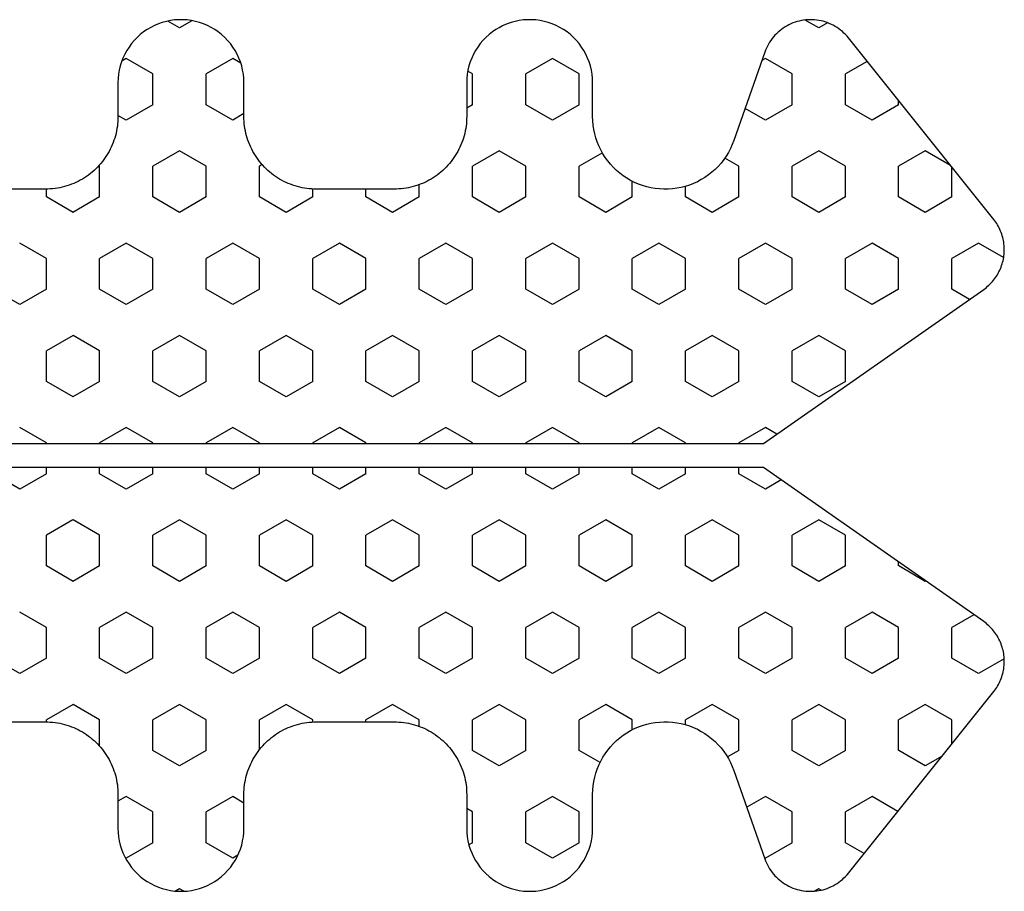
# Model space of a CAD drawing. Extents: x 4615668 to 9294084, y 5325188 to 10688993.
# Tile 435 of 656: x 4636261.64 to 4636263.67, y 5332039.03 to 5332040.83. Entities that reach past the tile are written whole.
import ezdxf

# ---------------------------------------------------------------- set-up
doc = ezdxf.new("R2010")
doc.units = 0
doc.header["$MEASUREMENT"] = 0
doc.layers.add('CrossSectionsProfils', color=7, linetype='Continuous')

# ---------------------------------------------------------------- blocks, each defined once
blk = doc.blocks.new('Hatch84418', base_point=(6053.053, 1361.842))
at = {"layer": 'CrossSectionsProfils'}
for p, q in [((6443.55, 1322.671), (6443.867, 1323.221)), ((6447.36, 1322.671), (6447.677, 1323.221)), ((6451.17, 1322.671), (6451.487, 1323.221)), ((6443.868, 1322.121), (6443.55, 1322.671)), ((6444.502, 1322.121), (6444.82, 1322.671)), ((6447.678, 1322.121), (6447.36, 1322.671)), ((6448.312, 1322.121), (6448.63, 1322.671)), ((6451.488, 1322.121), (6451.17, 1322.671)), ((6452.123, 1322.121), (6452.44, 1322.671)), ((6442.552, 1322.121), (6442.597, 1322.121)), ((6442.915, 1321.571), (6442.598, 1322.121)), ((6443.867, 1322.121), (6444.502, 1322.121)), ((6445.455, 1321.571), (6445.772, 1322.121)), ((6445.772, 1322.121), (6446.407, 1322.121)), ((6446.725, 1321.572), (6446.408, 1322.121)), ((6447.677, 1322.121), (6447.803, 1322.121)), ((6448.303, 1322.121), (6448.312, 1322.121)), ((6449.265, 1321.571), (6449.583, 1322.121)), ((6449.583, 1322.121), (6450.217, 1322.121)), ((6450.535, 1321.571), (6450.217, 1322.121)), ((6451.487, 1322.121), (6452.123, 1322.121)), ((6453.075, 1321.571), (6453.392, 1322.121)), ((6453.393, 1322.121), (6453.554, 1322.121)), ((6442.597, 1321.021), (6442.915, 1321.571)), ((6445.772, 1321.022), (6445.455, 1321.572)), ((6446.407, 1321.021), (6446.725, 1321.571)), ((6449.583, 1321.022), (6449.265, 1321.572)), ((6450.217, 1321.021), (6450.535, 1321.571)), ((6453.393, 1321.022), (6453.075, 1321.572)), ((6442.05, 1321.021), (6442.597, 1321.021)), ((6443.55, 1320.471), (6443.867, 1321.021)), ((6443.867, 1321.021), (6444.502, 1321.021)), ((6444.82, 1320.472), (6444.502, 1321.022)), ((6445.772, 1321.021), (6446.407, 1321.021)), ((6447.36, 1320.471), (6447.677, 1321.021)), ((6447.677, 1321.021), (6447.803, 1321.021)), ((6448.303, 1321.021), (6448.312, 1321.021)), ((6448.63, 1320.472), (6448.312, 1321.021)), ((6449.583, 1321.021), (6450.217, 1321.021)), ((6451.17, 1320.471), (6451.487, 1321.021)), ((6451.487, 1321.021), (6452.123, 1321.021)), ((6452.44, 1320.472), (6452.123, 1321.021)), ((6453.393, 1321.021), (6454.027, 1321.021)), ((6454.027, 1321.021), (6454.038, 1321.039)), ((6441.01, 1320.472), (6440.912, 1320.642)), ((6454.979, 1320.471), (6455.078, 1320.642)), ((6439.74, 1320.471), (6439.753, 1320.495)), ((6440.058, 1319.922), (6439.74, 1320.472)), ((6440.692, 1319.922), (6441.01, 1320.472)), ((6443.868, 1319.922), (6443.55, 1320.472)), ((6444.502, 1319.922), (6444.82, 1320.471)), ((6447.678, 1319.922), (6447.36, 1320.472)), ((6448.312, 1319.922), (6448.63, 1320.471)), ((6451.487, 1319.922), (6451.17, 1320.472)), ((6452.122, 1319.922), (6452.44, 1320.471)), ((6455.297, 1319.922), (6454.98, 1320.472)), ((6455.932, 1319.922), (6456.25, 1320.471)), ((6456.25, 1320.471), (6456.197, 1320.564)), ((6440.057, 1319.922), (6440.692, 1319.922)), ((6441.645, 1319.372), (6441.962, 1319.922)), ((6441.962, 1319.922), (6442.597, 1319.922)), ((6442.915, 1319.372), (6442.598, 1319.922)), ((6443.867, 1319.922), (6444.502, 1319.922)), ((6445.455, 1319.371), (6445.772, 1319.921)), ((6445.772, 1319.922), (6446.407, 1319.922)), ((6446.725, 1319.372), (6446.408, 1319.922)), ((6447.677, 1319.922), (6447.803, 1319.922)), ((6448.303, 1319.922), (6448.312, 1319.922)), ((6449.265, 1319.372), (6449.583, 1319.922)), ((6449.583, 1319.922), (6450.217, 1319.922)), ((6450.535, 1319.372), (6450.218, 1319.922)), ((6451.487, 1319.922), (6452.123, 1319.922)), ((6453.075, 1319.372), (6453.393, 1319.922)), ((6453.393, 1319.922), (6454.027, 1319.922)), ((6454.345, 1319.372), (6454.027, 1319.922)), ((6455.297, 1319.922), (6455.932, 1319.922)), ((6456.885, 1319.372), (6457.024, 1319.614)), ((6439.105, 1319.372), (6439.059, 1319.452)), ((6439.056, 1319.286), (6439.105, 1319.372)), ((6441.962, 1318.822), (6441.645, 1319.372)), ((6442.597, 1318.822), (6442.915, 1319.372)), ((6445.772, 1318.822), (6445.455, 1319.372)), ((6446.407, 1318.822), (6446.725, 1319.372)), ((6449.583, 1318.822), (6449.265, 1319.372)), ((6450.217, 1318.822), (6450.535, 1319.371)), ((6453.393, 1318.822), (6453.075, 1319.372)), ((6454.027, 1318.822), (6454.345, 1319.372)), ((6457.033, 1319.115), (6456.885, 1319.372)), ((6439.74, 1318.272), (6440.058, 1318.822)), ((6440.057, 1318.822), (6440.692, 1318.822)), ((6441.01, 1318.272), (6440.692, 1318.822)), ((6441.962, 1318.822), (6442.597, 1318.822)), ((6443.55, 1318.272), (6443.868, 1318.822)), ((6443.867, 1318.822), (6444.502, 1318.822)), ((6444.82, 1318.272), (6444.503, 1318.822)), ((6445.772, 1318.822), (6446.407, 1318.822)), ((6447.36, 1318.272), (6447.677, 1318.822)), ((6447.677, 1318.822), (6447.803, 1318.822)), ((6448.303, 1318.822), (6448.312, 1318.822)), ((6448.63, 1318.272), (6448.312, 1318.822)), ((6449.583, 1318.822), (6450.217, 1318.822)), ((6451.17, 1318.272), (6451.487, 1318.822)), ((6451.487, 1318.822), (6452.123, 1318.822)), ((6452.44, 1318.272), (6452.123, 1318.822)), ((6453.393, 1318.822), (6454.027, 1318.822)), ((6454.98, 1318.272), (6455.297, 1318.822)), ((6455.297, 1318.822), (6455.932, 1318.822)), ((6456.25, 1318.272), (6455.933, 1318.822)), ((6439.801, 1318.166), (6439.74, 1318.272)), ((6440.877, 1318.042), (6441.01, 1318.272)), ((6443.868, 1317.722), (6443.55, 1318.272)), ((6444.502, 1317.722), (6444.82, 1318.272)), ((6447.678, 1317.722), (6447.36, 1318.272)), ((6448.312, 1317.722), (6448.63, 1318.272)), ((6451.488, 1317.722), (6451.17, 1318.272)), ((6452.123, 1317.722), (6452.44, 1318.272)), ((6455.113, 1318.042), (6454.98, 1318.272)), ((6456.154, 1318.106), (6456.25, 1318.272)), ((6441.978, 1317.722), (6442.597, 1317.722)), ((6442.915, 1317.172), (6442.598, 1317.722)), ((6443.867, 1317.722), (6444.502, 1317.722)), ((6445.455, 1317.172), (6445.772, 1317.722)), ((6445.772, 1317.722), (6446.407, 1317.722)), ((6446.725, 1317.172), (6446.408, 1317.722)), ((6447.677, 1317.722), (6447.803, 1317.722)), ((6448.303, 1317.722), (6448.312, 1317.722)), ((6449.265, 1317.172), (6449.583, 1317.722)), ((6449.583, 1317.722), (6450.217, 1317.722)), ((6450.535, 1317.172), (6450.218, 1317.722)), ((6451.487, 1317.722), (6452.123, 1317.722)), ((6453.075, 1317.172), (6453.392, 1317.722)), ((6453.393, 1317.722), (6454.027, 1317.722)), ((6454.06, 1317.666), (6454.027, 1317.722)), ((6442.598, 1316.622), (6442.915, 1317.172)), ((6445.772, 1316.622), (6445.455, 1317.172)), ((6446.407, 1316.622), (6446.725, 1317.172)), ((6449.583, 1316.622), (6449.265, 1317.172)), ((6450.217, 1316.622), (6450.535, 1317.172)), ((6453.393, 1316.622), (6453.075, 1317.172)), ((6442.55, 1316.622), (6442.597, 1316.622)), ((6443.55, 1316.072), (6443.867, 1316.622)), ((6443.867, 1316.622), (6444.502, 1316.622)), ((6444.82, 1316.072), (6444.503, 1316.622)), ((6445.772, 1316.622), (6446.407, 1316.622)), ((6447.36, 1316.072), (6447.677, 1316.622)), ((6447.677, 1316.622), (6447.803, 1316.622)), ((6448.303, 1316.622), (6448.312, 1316.622)), ((6448.63, 1316.072), (6448.312, 1316.622)), ((6449.583, 1316.622), (6450.217, 1316.622)), ((6451.17, 1316.072), (6451.487, 1316.622)), ((6451.487, 1316.622), (6452.123, 1316.622)), ((6452.44, 1316.072), (6452.123, 1316.622)), ((6453.393, 1316.622), (6453.556, 1316.622)), ((6443.868, 1315.522), (6443.55, 1316.072)), ((6444.502, 1315.522), (6444.82, 1316.072)), ((6447.678, 1315.522), (6447.36, 1316.072)), ((6448.312, 1315.522), (6448.63, 1316.072)), ((6451.488, 1315.522), (6451.17, 1316.072)), ((6452.122, 1315.522), (6452.44, 1316.072)), ((6442.553, 1315.522), (6442.597, 1315.522)), ((6442.915, 1314.972), (6442.598, 1315.522)), ((6443.867, 1315.522), (6444.502, 1315.522)), ((6445.455, 1314.972), (6445.772, 1315.522)), ((6445.772, 1315.522), (6446.407, 1315.522)), ((6446.725, 1314.972), (6446.408, 1315.522)), ((6447.677, 1315.522), (6447.803, 1315.522)), ((6448.303, 1315.522), (6448.312, 1315.522)), ((6449.265, 1314.972), (6449.583, 1315.522)), ((6449.583, 1315.522), (6450.217, 1315.522)), ((6450.535, 1314.972), (6450.218, 1315.522)), ((6451.487, 1315.522), (6452.123, 1315.522)), ((6453.075, 1314.972), (6453.393, 1315.522)), ((6453.393, 1315.522), (6453.553, 1315.522)), ((6442.597, 1314.422), (6442.915, 1314.972)), ((6445.772, 1314.422), (6445.455, 1314.972)), ((6446.407, 1314.422), (6446.725, 1314.972)), ((6449.583, 1314.422), (6449.265, 1314.972)), ((6450.217, 1314.422), (6450.535, 1314.972)), ((6453.393, 1314.422), (6453.075, 1314.972)), ((6442.46, 1314.422), (6442.597, 1314.422)), ((6443.55, 1313.872), (6443.868, 1314.422)), ((6443.867, 1314.422), (6444.502, 1314.422)), ((6444.82, 1313.873), (6444.502, 1314.422)), ((6445.772, 1314.422), (6446.407, 1314.422)), ((6447.36, 1313.872), (6447.677, 1314.422)), ((6447.677, 1314.422), (6447.803, 1314.422)), ((6448.303, 1314.422), (6448.312, 1314.422)), ((6448.63, 1313.873), (6448.312, 1314.423)), ((6449.583, 1314.422), (6450.217, 1314.422)), ((6451.17, 1313.872), (6451.487, 1314.422)), ((6451.487, 1314.422), (6452.123, 1314.422)), ((6452.44, 1313.872), (6452.123, 1314.422)), ((6453.393, 1314.422), (6453.646, 1314.422)), ((6443.868, 1313.323), (6443.55, 1313.872)), ((6444.502, 1313.322), (6444.82, 1313.872)), ((6447.678, 1313.323), (6447.36, 1313.872)), ((6448.312, 1313.322), (6448.63, 1313.872)), ((6451.488, 1313.323), (6451.17, 1313.873)), ((6452.123, 1313.322), (6452.44, 1313.872)), ((6440.058, 1313.323), (6440.015, 1313.397)), ((6440.057, 1313.322), (6440.692, 1313.322)), ((6440.692, 1313.323), (6440.761, 1313.442)), ((6441.645, 1312.772), (6441.962, 1313.322)), ((6441.962, 1313.322), (6442.597, 1313.322)), ((6442.915, 1312.773), (6442.598, 1313.323)), ((6443.867, 1313.322), (6444.502, 1313.322)), ((6445.455, 1312.773), (6445.772, 1313.323)), ((6445.772, 1313.322), (6446.407, 1313.322)), ((6446.725, 1312.773), (6446.408, 1313.323)), ((6447.677, 1313.322), (6447.803, 1313.322)), ((6448.303, 1313.322), (6448.312, 1313.322)), ((6449.265, 1312.772), (6449.583, 1313.322)), ((6449.583, 1313.322), (6450.217, 1313.322)), ((6450.535, 1312.773), (6450.218, 1313.323)), ((6451.487, 1313.322), (6452.123, 1313.322)), ((6453.075, 1312.772), (6453.393, 1313.322)), ((6453.393, 1313.322), (6454.027, 1313.322)), ((6454.345, 1312.773), (6454.028, 1313.323)), ((6455.297, 1313.323), (6455.229, 1313.442)), ((6455.297, 1313.322), (6455.932, 1313.322)), ((6455.933, 1313.322), (6455.989, 1313.42)), ((6441.962, 1312.223), (6441.645, 1312.773)), ((6442.598, 1312.222), (6442.915, 1312.772)), ((6445.772, 1312.223), (6445.455, 1312.773)), ((6446.407, 1312.222), (6446.725, 1312.772)), ((6449.583, 1312.223), (6449.265, 1312.773)), ((6450.217, 1312.222), (6450.535, 1312.772)), ((6453.393, 1312.223), (6453.075, 1312.773)), ((6454.027, 1312.223), (6454.345, 1312.773)), ((6456.885, 1312.772), (6456.887, 1312.777)), ((6456.926, 1312.702), (6456.886, 1312.771)), ((6439.74, 1311.673), (6440.058, 1312.223)), ((6440.057, 1312.223), (6440.692, 1312.223)), ((6441.01, 1311.673), (6440.692, 1312.223)), ((6441.962, 1312.223), (6442.597, 1312.223)), ((6443.55, 1311.673), (6443.867, 1312.223)), ((6443.867, 1312.223), (6444.502, 1312.223)), ((6444.82, 1311.673), (6444.502, 1312.223)), ((6445.772, 1312.223), (6446.407, 1312.223)), ((6447.36, 1311.673), (6447.677, 1312.223)), ((6447.677, 1312.223), (6447.803, 1312.223)), ((6448.303, 1312.223), (6448.312, 1312.223)), ((6448.63, 1311.673), (6448.312, 1312.223)), ((6449.583, 1312.223), (6450.217, 1312.223)), ((6451.17, 1311.673), (6451.487, 1312.223)), ((6451.487, 1312.223), (6452.123, 1312.223)), ((6452.44, 1311.673), (6452.123, 1312.223)), ((6453.393, 1312.223), (6454.027, 1312.223)), ((6454.98, 1311.672), (6455.297, 1312.222)), ((6455.297, 1312.223), (6455.932, 1312.223)), ((6456.25, 1311.673), (6455.932, 1312.223)), ((6440.058, 1311.123), (6439.74, 1311.673)), ((6440.692, 1311.123), (6441.01, 1311.672)), ((6443.868, 1311.123), (6443.55, 1311.673)), ((6444.502, 1311.123), (6444.82, 1311.673)), ((6447.678, 1311.123), (6447.36, 1311.673)), ((6448.312, 1311.123), (6448.63, 1311.673)), ((6451.488, 1311.123), (6451.17, 1311.673)), ((6452.123, 1311.123), (6452.44, 1311.672)), ((6455.298, 1311.123), (6454.98, 1311.673)), ((6455.932, 1311.123), (6456.25, 1311.673)), ((6440.057, 1311.123), (6440.692, 1311.123)), ((6441.712, 1310.689), (6441.962, 1311.123)), ((6441.962, 1311.123), (6442.597, 1311.123)), ((6442.915, 1310.573), (6442.598, 1311.123)), ((6443.867, 1311.123), (6444.502, 1311.123)), ((6445.455, 1310.573), (6445.772, 1311.123)), ((6445.772, 1311.123), (6446.407, 1311.123)), ((6446.725, 1310.573), (6446.408, 1311.123)), ((6447.677, 1311.123), (6447.803, 1311.123)), ((6448.303, 1311.123), (6448.312, 1311.123)), ((6449.265, 1310.573), (6449.583, 1311.123)), ((6449.583, 1311.123), (6450.217, 1311.123)), ((6450.535, 1310.573), (6450.218, 1311.123)), ((6451.487, 1311.123), (6452.123, 1311.123)), ((6453.075, 1310.573), (6453.393, 1311.123)), ((6453.393, 1311.123), (6454.027, 1311.123)), ((6454.306, 1310.641), (6454.028, 1311.123)), ((6455.297, 1311.123), (6455.932, 1311.123)), ((6442.597, 1310.023), (6442.915, 1310.573)), ((6445.772, 1310.023), (6445.455, 1310.573)), ((6446.407, 1310.023), (6446.725, 1310.573)), ((6449.583, 1310.023), (6449.265, 1310.573)), ((6450.217, 1310.023), (6450.535, 1310.573)), ((6453.393, 1310.023), (6453.075, 1310.573)), ((6442.39, 1310.023), (6442.597, 1310.023)), ((6443.55, 1309.473), (6443.867, 1310.023)), ((6443.867, 1310.023), (6444.502, 1310.023)), ((6444.82, 1309.473), (6444.502, 1310.023)), ((6445.772, 1310.023), (6446.407, 1310.023)), ((6447.36, 1309.473), (6447.677, 1310.023)), ((6447.677, 1310.023), (6447.803, 1310.023)), ((6448.303, 1310.023), (6448.312, 1310.023)), ((6448.63, 1309.473), (6448.312, 1310.023)), ((6449.583, 1310.023), (6450.217, 1310.023)), ((6451.17, 1309.473), (6451.487, 1310.023)), ((6451.487, 1310.023), (6452.123, 1310.023)), ((6452.44, 1309.473), (6452.123, 1310.023)), ((6453.393, 1310.023), (6453.717, 1310.023)), ((6443.868, 1308.923), (6443.55, 1309.473)), ((6444.502, 1308.923), (6444.82, 1309.473)), ((6447.678, 1308.923), (6447.36, 1309.473)), ((6448.312, 1308.923), (6448.63, 1309.473)), ((6451.488, 1308.923), (6451.17, 1309.473)), ((6452.123, 1308.923), (6452.44, 1309.473)), ((6442.493, 1308.923), (6442.597, 1308.923)), ((6442.915, 1308.373), (6442.597, 1308.923)), ((6443.867, 1308.923), (6444.502, 1308.923)), ((6445.455, 1308.373), (6445.772, 1308.923)), ((6445.772, 1308.923), (6446.407, 1308.923)), ((6446.725, 1308.373), (6446.408, 1308.923)), ((6447.677, 1308.923), (6447.803, 1308.923)), ((6448.303, 1308.923), (6448.312, 1308.923)), ((6449.265, 1308.373), (6449.583, 1308.923)), ((6449.583, 1308.923), (6450.217, 1308.923)), ((6450.535, 1308.373), (6450.218, 1308.923)), ((6451.487, 1308.923), (6452.123, 1308.923)), ((6453.075, 1308.373), (6453.393, 1308.923)), ((6453.393, 1308.923), (6453.613, 1308.923)), ((6442.597, 1307.823), (6442.915, 1308.373)), ((6445.772, 1307.823), (6445.455, 1308.373)), ((6446.408, 1307.823), (6446.725, 1308.373)), ((6449.583, 1307.823), (6449.265, 1308.373)), ((6450.218, 1307.823), (6450.535, 1308.373)), ((6453.393, 1307.823), (6453.075, 1308.373)), ((6441.963, 1307.823), (6441.828, 1308.057)), ((6454.027, 1307.823), (6454.194, 1308.112)), ((6441.962, 1307.823), (6442.597, 1307.823)), ((6443.55, 1307.273), (6443.868, 1307.823)), ((6443.867, 1307.823), (6444.502, 1307.823)), ((6444.82, 1307.273), (6444.502, 1307.823)), ((6445.772, 1307.823), (6446.407, 1307.823)), ((6447.36, 1307.273), (6447.677, 1307.823)), ((6447.677, 1307.823), (6447.803, 1307.823)), ((6448.303, 1307.823), (6448.312, 1307.823)), ((6448.63, 1307.273), (6448.312, 1307.823)), ((6449.583, 1307.823), (6450.217, 1307.823)), ((6451.17, 1307.273), (6451.487, 1307.823)), ((6451.487, 1307.823), (6452.123, 1307.823)), ((6452.44, 1307.274), (6452.123, 1307.823)), ((6453.393, 1307.823), (6454.027, 1307.823)), ((6441.01, 1307.273), (6440.788, 1307.659)), ((6454.98, 1307.273), (6455.222, 1307.693)), ((6439.74, 1307.273), (6439.753, 1307.296)), ((6440.058, 1306.724), (6439.74, 1307.273)), ((6440.692, 1306.723), (6441.01, 1307.273)), ((6443.868, 1306.724), (6443.55, 1307.273)), ((6444.502, 1306.723), (6444.82, 1307.273)), ((6447.548, 1306.947), (6447.36, 1307.273)), ((6448.494, 1307.038), (6448.63, 1307.273)), ((6451.488, 1306.723), (6451.17, 1307.273)), ((6452.123, 1306.723), (6452.44, 1307.273)), ((6455.298, 1306.723), (6454.98, 1307.273)), ((6455.932, 1306.723), (6456.25, 1307.273)), ((6456.25, 1307.273), (6456.208, 1307.347)), ((6440.057, 1306.723), (6440.692, 1306.723)), ((6441.645, 1306.173), (6441.962, 1306.723)), ((6441.962, 1306.723), (6442.597, 1306.723)), ((6442.915, 1306.173), (6442.598, 1306.723)), ((6443.867, 1306.723), (6444.502, 1306.723)), ((6445.455, 1306.173), (6445.772, 1306.723)), ((6445.772, 1306.723), (6446.407, 1306.723)), ((6446.725, 1306.174), (6446.408, 1306.724)), ((6449.265, 1306.173), (6449.583, 1306.723)), ((6449.583, 1306.723), (6450.217, 1306.723)), ((6450.535, 1306.174), (6450.218, 1306.724)), ((6451.487, 1306.723), (6452.123, 1306.723)), ((6453.075, 1306.173), (6453.392, 1306.724)), ((6453.393, 1306.723), (6454.027, 1306.723)), ((6454.345, 1306.174), (6454.028, 1306.724)), ((6455.297, 1306.723), (6455.932, 1306.723)), ((6456.885, 1306.173), (6457.046, 1306.454)), ((6439.105, 1306.174), (6439.057, 1306.256)), ((6439.077, 1306.126), (6439.104, 1306.173)), ((6441.963, 1305.624), (6441.645, 1306.174)), ((6442.598, 1305.623), (6442.915, 1306.173)), ((6445.772, 1305.624), (6445.455, 1306.173)), ((6446.407, 1305.623), (6446.725, 1306.173)), ((6449.583, 1305.624), (6449.265, 1306.174)), ((6450.217, 1305.624), (6450.535, 1306.173)), ((6453.393, 1305.624), (6453.075, 1306.174)), ((6454.027, 1305.624), (6454.345, 1306.173)), ((6456.99, 1305.992), (6456.885, 1306.173)), ((6439.834, 1305.237), (6440.058, 1305.623)), ((6440.057, 1305.623), (6440.692, 1305.623)), ((6441.01, 1305.074), (6440.693, 1305.624)), ((6441.962, 1305.623), (6442.597, 1305.623)), ((6443.55, 1305.073), (6443.868, 1305.623)), ((6443.867, 1305.623), (6444.502, 1305.623)), ((6444.82, 1305.074), (6444.502, 1305.624)), ((6445.772, 1305.623), (6446.407, 1305.623)), ((6449.583, 1305.623), (6450.217, 1305.623)), ((6451.17, 1305.073), (6451.487, 1305.623)), ((6451.487, 1305.623), (6452.123, 1305.623)), ((6452.44, 1305.074), (6452.123, 1305.624)), ((6453.393, 1305.623), (6454.027, 1305.623)), ((6454.98, 1305.074), (6455.297, 1305.624)), ((6455.297, 1305.623), (6455.932, 1305.623)), ((6456.193, 1305.173), (6455.933, 1305.624)), ((6440.703, 1304.542), (6441.01, 1305.074)), ((6443.868, 1304.524), (6443.55, 1305.074)), ((6444.502, 1304.524), (6444.82, 1305.073)), ((6451.488, 1304.524), (6451.17, 1305.074)), ((6452.122, 1304.524), (6452.439, 1305.074)), ((6455.298, 1304.524), (6454.98, 1305.074)), ((6441.645, 1303.974), (6441.962, 1304.523)), ((6441.962, 1304.524), (6442.597, 1304.524)), ((6442.915, 1303.974), (6442.598, 1304.524)), ((6443.867, 1304.524), (6444.502, 1304.524)), ((6445.455, 1303.974), (6445.772, 1304.523)), ((6445.772, 1304.524), (6445.852, 1304.524)), ((6451.487, 1304.524), (6452.123, 1304.524)), ((6453.075, 1303.974), (6453.392, 1304.524)), ((6453.393, 1304.524), (6454.027, 1304.524)), ((6454.345, 1303.974), (6454.028, 1304.524)), ((6455.297, 1304.524), (6455.381, 1304.524)), ((6441.845, 1303.628), (6441.645, 1303.974)), ((6442.598, 1303.424), (6442.915, 1303.974)), ((6445.46, 1303.965), (6445.455, 1303.974)), ((6453.393, 1303.424), (6453.075, 1303.974)), ((6454.045, 1303.455), (6454.345, 1303.974)), ((6442.1, 1303.424), (6442.597, 1303.424)), ((6443.55, 1302.874), (6443.868, 1303.424)), ((6443.867, 1303.424), (6444.502, 1303.424)), ((6444.764, 1302.971), (6444.502, 1303.424)), ((6451.278, 1303.062), (6451.487, 1303.424)), ((6451.487, 1303.424), (6452.123, 1303.424)), ((6452.44, 1302.874), (6452.123, 1303.424)), ((6453.393, 1303.424), (6454.006, 1303.424)), ((6443.856, 1302.344), (6443.55, 1302.874)), ((6452.141, 1302.356), (6452.44, 1302.874))]:
    blk.add_line(p, q, dxfattribs=at)
blk = doc.blocks.new('121040', base_point=(6448.053, 1341.842))
at = {"layer": 'CrossSectionsProfils', "flags": 128}
for points in [[(6444.623, 1302.768), (6447.803, 1307.311), (6447.803, 1330.34)], [(6448.303, 1330.34), (6448.303, 1307.311), (6451.484, 1302.768), (6451.505, 1302.74), (6451.526, 1302.713), (6451.548, 1302.686), (6451.572, 1302.66), (6451.596, 1302.635), (6451.621, 1302.611), (6451.646, 1302.588), (6451.673, 1302.565), (6451.701, 1302.544), (6451.729, 1302.523), (6451.758, 1302.504), (6451.787, 1302.485), (6451.817, 1302.468), (6451.848, 1302.452), (6451.879, 1302.436), (6451.911, 1302.422), (6451.943, 1302.409), (6451.976, 1302.397), (6452.009, 1302.386), (6452.042, 1302.377), (6452.076, 1302.368), (6452.11, 1302.361), (6452.144, 1302.355), (6452.179, 1302.35), (6452.213, 1302.346), (6452.248, 1302.343), (6452.283, 1302.342), (6452.317, 1302.342), (6452.352, 1302.343), (6452.387, 1302.345), (6452.421, 1302.349), (6452.456, 1302.354), (6452.49, 1302.359), (6452.524, 1302.366), (6452.558, 1302.375), (6452.591, 1302.384), (6452.625, 1302.395), (6452.657, 1302.406), (6452.689, 1302.419), (6452.722, 1302.433), (6452.753, 1302.448), (6452.784, 1302.465), (6452.814, 1302.482), (6452.843, 1302.5), (6452.873, 1302.519), (6452.9, 1302.54), (6452.928, 1302.561), (6452.928, 1302.561), (6456.678, 1305.561), (6456.713, 1305.59), (6456.746, 1305.621), (6456.778, 1305.653), (6456.809, 1305.686), (6456.837, 1305.721), (6456.865, 1305.757), (6456.891, 1305.795), (6456.915, 1305.833), (6456.937, 1305.873), (6456.957, 1305.913), (6456.976, 1305.955), (6456.992, 1305.997), (6457.007, 1306.04), (6457.02, 1306.083), (6457.03, 1306.127), (6457.039, 1306.172), (6457.045, 1306.216), (6457.05, 1306.261), (6457.053, 1306.307), (6457.053, 1306.352), (6457.052, 1306.397), (6457.048, 1306.442), (6457.043, 1306.487), (6457.035, 1306.532), (6457.025, 1306.576), (6457.014, 1306.62), (6457, 1306.663), (6456.985, 1306.706), (6456.967, 1306.748), (6456.948, 1306.789), (6456.927, 1306.829), (6456.904, 1306.868), (6456.879, 1306.906), (6456.853, 1306.943), (6456.825, 1306.978), (6456.795, 1307.012), (6456.764, 1307.045), (6456.731, 1307.077), (6456.697, 1307.107), (6456.662, 1307.135), (6456.625, 1307.162), (6456.588, 1307.187), (6456.549, 1307.21), (6456.509, 1307.232), (6456.468, 1307.252), (6456.427, 1307.27), (6456.384, 1307.286), (6456.384, 1307.286), (6454.557, 1307.926), (6454.474, 1307.958), (6454.392, 1307.995), (6454.313, 1308.037), (6454.236, 1308.084), (6454.163, 1308.135), (6454.092, 1308.19), (6454.025, 1308.249), (6453.962, 1308.313), (6453.903, 1308.38), (6453.848, 1308.45), (6453.796, 1308.523), (6453.75, 1308.6), (6453.708, 1308.679), (6453.671, 1308.76), (6453.639, 1308.844), (6453.611, 1308.929), (6453.589, 1309.016), (6453.572, 1309.104), (6453.561, 1309.192), (6453.555, 1309.282), (6453.554, 1309.371), (6453.558, 1309.46), (6453.568, 1309.549), (6453.583, 1309.638), (6453.603, 1309.725), (6453.628, 1309.811), (6453.659, 1309.895), (6453.694, 1309.977), (6453.735, 1310.057), (6453.78, 1310.134), (6453.829, 1310.209), (6453.883, 1310.28), (6453.941, 1310.348), (6454.003, 1310.413), (6454.069, 1310.474), (6454.138, 1310.53), (6454.21, 1310.583), (6454.286, 1310.631), (6454.364, 1310.674), (6454.445, 1310.713), (6454.528, 1310.747), (6454.612, 1310.776), (6454.699, 1310.799), (6454.786, 1310.818), (6454.875, 1310.831), (6454.964, 1310.839), (6455.053, 1310.842), (6455.053, 1310.842), (6455.753, 1310.842), (6455.84, 1310.845), (6455.927, 1310.853), (6456.012, 1310.868), (6456.097, 1310.888), (6456.18, 1310.914), (6456.261, 1310.945), (6456.34, 1310.982), (6456.416, 1311.023), (6456.489, 1311.07), (6456.559, 1311.122), (6456.625, 1311.178), (6456.688, 1311.238), (6456.746, 1311.302), (6456.8, 1311.371), (6456.849, 1311.442), (6456.894, 1311.517), (6456.933, 1311.595), (6456.967, 1311.675), (6456.995, 1311.757), (6457.018, 1311.84), (6457.035, 1311.926), (6457.047, 1312.012), (6457.053, 1312.098), (6457.053, 1312.185), (6457.047, 1312.272), (6457.035, 1312.358), (6457.018, 1312.443), (6456.995, 1312.527), (6456.967, 1312.609), (6456.933, 1312.689), (6456.894, 1312.767), (6456.849, 1312.841), (6456.8, 1312.913), (6456.746, 1312.981), (6456.688, 1313.046), (6456.625, 1313.106), (6456.559, 1313.162), (6456.489, 1313.214), (6456.416, 1313.26), (6456.34, 1313.302), (6456.261, 1313.339), (6456.18, 1313.37), (6456.097, 1313.396), (6456.012, 1313.416), (6455.927, 1313.43), (6455.84, 1313.439), (6455.753, 1313.442), (6455.753, 1313.442), (6455.053, 1313.442), (6455.003, 1313.443), (6454.953, 1313.445), (6454.903, 1313.449), (6454.854, 1313.455), (6454.804, 1313.463), (6454.755, 1313.472), (6454.706, 1313.483), (6454.657, 1313.495), (6454.609, 1313.509), (6454.562, 1313.525), (6454.514, 1313.542), (6454.468, 1313.561), (6454.422, 1313.581), (6454.377, 1313.603), (6454.333, 1313.626), (6454.289, 1313.651), (6454.246, 1313.677), (6454.205, 1313.705), (6454.164, 1313.734), (6454.124, 1313.765), (6454.085, 1313.796), (6454.047, 1313.829), (6454.011, 1313.864), (6453.975, 1313.899), (6453.941, 1313.936), (6453.908, 1313.973), (6453.876, 1314.012), (6453.846, 1314.052), (6453.817, 1314.093), (6453.789, 1314.135), (6453.763, 1314.177), (6453.738, 1314.221), (6453.715, 1314.265), (6453.693, 1314.31), (6453.672, 1314.356), (6453.654, 1314.403), (6453.636, 1314.45), (6453.621, 1314.497), (6453.607, 1314.546), (6453.594, 1314.594), (6453.583, 1314.643), (6453.574, 1314.692), (6453.567, 1314.742), (6453.561, 1314.792), (6453.557, 1314.842), (6453.554, 1314.892), (6453.553, 1314.942), (6453.553, 1314.942), (6453.553, 1316.542), (6453.554, 1316.592), (6453.557, 1316.642), (6453.561, 1316.692), (6453.567, 1316.742), (6453.574, 1316.791), (6453.583, 1316.841), (6453.594, 1316.89), (6453.607, 1316.938), (6453.621, 1316.986), (6453.636, 1317.034), (6453.654, 1317.081), (6453.672, 1317.127), (6453.693, 1317.173), (6453.715, 1317.218), (6453.738, 1317.263), (6453.763, 1317.306), (6453.789, 1317.349), (6453.817, 1317.391), (6453.846, 1317.432), (6453.876, 1317.471), (6453.908, 1317.51), (6453.941, 1317.548), (6453.975, 1317.585), (6454.011, 1317.62), (6454.047, 1317.654), (6454.085, 1317.687), (6454.124, 1317.719), (6454.164, 1317.749), (6454.205, 1317.778), (6454.246, 1317.806), (6454.289, 1317.832), (6454.333, 1317.857), (6454.377, 1317.881), (6454.422, 1317.902), (6454.468, 1317.923), (6454.514, 1317.942), (6454.562, 1317.959), (6454.609, 1317.974), (6454.657, 1317.989), (6454.706, 1318.001), (6454.755, 1318.012), (6454.804, 1318.021), (6454.854, 1318.028), (6454.903, 1318.034), (6454.953, 1318.038), (6455.003, 1318.041), (6455.053, 1318.042), (6455.053, 1318.042), (6455.753, 1318.042), (6455.84, 1318.045), (6455.927, 1318.053), (6456.012, 1318.068), (6456.097, 1318.088), (6456.18, 1318.114), (6456.261, 1318.145), (6456.34, 1318.182), (6456.416, 1318.223), (6456.489, 1318.27), (6456.559, 1318.322), (6456.625, 1318.378), (6456.688, 1318.438), (6456.746, 1318.502), (6456.8, 1318.571), (6456.849, 1318.642), (6456.894, 1318.717), (6456.933, 1318.795), (6456.967, 1318.875), (6456.995, 1318.957), (6457.018, 1319.04), (6457.035, 1319.126), (6457.047, 1319.212), (6457.053, 1319.298), (6457.053, 1319.385), (6457.047, 1319.472), (6457.035, 1319.558), (6457.018, 1319.643), (6456.995, 1319.727), (6456.967, 1319.809), (6456.933, 1319.889), (6456.894, 1319.967), (6456.849, 1320.041), (6456.8, 1320.113), (6456.746, 1320.181), (6456.688, 1320.246), (6456.625, 1320.306), (6456.559, 1320.362), (6456.489, 1320.414), (6456.416, 1320.46), (6456.34, 1320.502), (6456.261, 1320.539), (6456.18, 1320.57), (6456.097, 1320.596), (6456.012, 1320.616), (6455.927, 1320.63), (6455.84, 1320.639), (6455.753, 1320.642), (6455.753, 1320.642), (6455.053, 1320.642), (6455.003, 1320.643), (6454.953, 1320.645), (6454.903, 1320.649), (6454.854, 1320.655), (6454.804, 1320.663), (6454.755, 1320.672), (6454.706, 1320.683), (6454.657, 1320.695), (6454.609, 1320.709), (6454.562, 1320.725), (6454.514, 1320.742), (6454.468, 1320.761), (6454.422, 1320.781), (6454.377, 1320.803), (6454.333, 1320.826), (6454.289, 1320.851), (6454.246, 1320.877), (6454.205, 1320.905), (6454.164, 1320.934), (6454.124, 1320.965), (6454.085, 1320.996), (6454.047, 1321.029), (6454.011, 1321.064), (6453.975, 1321.099), (6453.941, 1321.136), (6453.908, 1321.173), (6453.876, 1321.212), (6453.846, 1321.252), (6453.817, 1321.293), (6453.789, 1321.335), (6453.763, 1321.377), (6453.738, 1321.421), (6453.715, 1321.465), (6453.693, 1321.51), (6453.672, 1321.556), (6453.654, 1321.603), (6453.636, 1321.65), (6453.621, 1321.697), (6453.607, 1321.745), (6453.594, 1321.794), (6453.583, 1321.843), (6453.574, 1321.892), (6453.567, 1321.942), (6453.561, 1321.992), (6453.557, 1322.042), (6453.554, 1322.092), (6453.553, 1322.142), (6453.553, 1322.142), (6453.553, 1323.742)], [(6442.553, 1323.742), (6442.553, 1322.142), (6442.553, 1322.092), (6442.55, 1322.042), (6442.546, 1321.992), (6442.54, 1321.942), (6442.533, 1321.892), (6442.523, 1321.843), (6442.513, 1321.794), (6442.5, 1321.745), (6442.486, 1321.697), (6442.47, 1321.65), (6442.453, 1321.603), (6442.435, 1321.556), (6442.414, 1321.51), (6442.392, 1321.465), (6442.369, 1321.421), (6442.344, 1321.377), (6442.318, 1321.335), (6442.29, 1321.293), (6442.261, 1321.252), (6442.23, 1321.212), (6442.199, 1321.173), (6442.166, 1321.136), (6442.132, 1321.099), (6442.096, 1321.064), (6442.06, 1321.029), (6442.022, 1320.996), (6441.983, 1320.965), (6441.943, 1320.934), (6441.902, 1320.905), (6441.86, 1320.877), (6441.818, 1320.851), (6441.774, 1320.826), (6441.73, 1320.803), (6441.685, 1320.781), (6441.639, 1320.761), (6441.593, 1320.742), (6441.545, 1320.725), (6441.498, 1320.709), (6441.45, 1320.695), (6441.401, 1320.683), (6441.352, 1320.672), (6441.303, 1320.663), (6441.253, 1320.655), (6441.204, 1320.649), (6441.154, 1320.645), (6441.104, 1320.643), (6441.053, 1320.642), (6441.053, 1320.642), (6440.354, 1320.642), (6440.267, 1320.639), (6440.18, 1320.63), (6440.095, 1320.616), (6440.01, 1320.596), (6439.927, 1320.57), (6439.846, 1320.539), (6439.767, 1320.502), (6439.691, 1320.46), (6439.618, 1320.414), (6439.548, 1320.362), (6439.481, 1320.306), (6439.419, 1320.246), (6439.361, 1320.181), (6439.307, 1320.113), (6439.258, 1320.041), (6439.213, 1319.967), (6439.174, 1319.889), (6439.14, 1319.809), (6439.112, 1319.727), (6439.089, 1319.643), (6439.072, 1319.558), (6439.06, 1319.472), (6439.054, 1319.385), (6439.054, 1319.298), (6439.06, 1319.212), (6439.072, 1319.126), (6439.089, 1319.04), (6439.112, 1318.957), (6439.14, 1318.875), (6439.174, 1318.795), (6439.213, 1318.717), (6439.258, 1318.642), (6439.307, 1318.571), (6439.361, 1318.502), (6439.419, 1318.438), (6439.481, 1318.378), (6439.548, 1318.322), (6439.618, 1318.27), (6439.691, 1318.223), (6439.767, 1318.182), (6439.846, 1318.145), (6439.927, 1318.114), (6440.01, 1318.088), (6440.095, 1318.068), (6440.18, 1318.053), (6440.267, 1318.045), (6440.354, 1318.042), (6440.354, 1318.042), (6441.053, 1318.042), (6441.104, 1318.041), (6441.154, 1318.038), (6441.204, 1318.034), (6441.253, 1318.028), (6441.303, 1318.021), (6441.352, 1318.012), (6441.401, 1318.001), (6441.45, 1317.989), (6441.498, 1317.974), (6441.545, 1317.959), (6441.593, 1317.942), (6441.639, 1317.923), (6441.685, 1317.902), (6441.73, 1317.881), (6441.774, 1317.857), (6441.818, 1317.832), (6441.86, 1317.806), (6441.902, 1317.778), (6441.943, 1317.749), (6441.983, 1317.719), (6442.022, 1317.687), (6442.06, 1317.654), (6442.096, 1317.62), (6442.132, 1317.585), (6442.166, 1317.548), (6442.199, 1317.51), (6442.23, 1317.471), (6442.261, 1317.432), (6442.29, 1317.391), (6442.318, 1317.349), (6442.344, 1317.306), (6442.369, 1317.263), (6442.392, 1317.218), (6442.414, 1317.173), (6442.435, 1317.127), (6442.453, 1317.081), (6442.47, 1317.034), (6442.486, 1316.986), (6442.5, 1316.938), (6442.513, 1316.89), (6442.523, 1316.841), (6442.533, 1316.791), (6442.54, 1316.742), (6442.546, 1316.692), (6442.55, 1316.642), (6442.553, 1316.592), (6442.553, 1316.542), (6442.553, 1316.542), (6442.553, 1314.942), (6442.553, 1314.892), (6442.55, 1314.842), (6442.546, 1314.792), (6442.54, 1314.742), (6442.533, 1314.692), (6442.523, 1314.643), (6442.513, 1314.594), (6442.5, 1314.546), (6442.486, 1314.497), (6442.47, 1314.45), (6442.453, 1314.403), (6442.435, 1314.356), (6442.414, 1314.31), (6442.392, 1314.265), (6442.369, 1314.221), (6442.344, 1314.177), (6442.318, 1314.135), (6442.29, 1314.093), (6442.261, 1314.052), (6442.23, 1314.012), (6442.199, 1313.973), (6442.166, 1313.936), (6442.132, 1313.899), (6442.096, 1313.864), (6442.06, 1313.829), (6442.022, 1313.796), (6441.983, 1313.765), (6441.943, 1313.734), (6441.902, 1313.705), (6441.86, 1313.677), (6441.818, 1313.651), (6441.774, 1313.626), (6441.73, 1313.603), (6441.685, 1313.581), (6441.639, 1313.561), (6441.593, 1313.542), (6441.545, 1313.525), (6441.498, 1313.509), (6441.45, 1313.495), (6441.401, 1313.483), (6441.352, 1313.472), (6441.303, 1313.463), (6441.253, 1313.455), (6441.204, 1313.449), (6441.154, 1313.445), (6441.104, 1313.443), (6441.053, 1313.442), (6441.053, 1313.442), (6440.354, 1313.442), (6440.267, 1313.439), (6440.18, 1313.43), (6440.095, 1313.416), (6440.01, 1313.396), (6439.927, 1313.37), (6439.846, 1313.339), (6439.767, 1313.302), (6439.691, 1313.26), (6439.618, 1313.214), (6439.548, 1313.162), (6439.481, 1313.106), (6439.419, 1313.046), (6439.361, 1312.981), (6439.307, 1312.913), (6439.258, 1312.841), (6439.213, 1312.767), (6439.174, 1312.689), (6439.14, 1312.609), (6439.112, 1312.527), (6439.089, 1312.443), (6439.072, 1312.358), (6439.06, 1312.272), (6439.054, 1312.185), (6439.054, 1312.098), (6439.06, 1312.012), (6439.072, 1311.926), (6439.089, 1311.84), (6439.112, 1311.757), (6439.14, 1311.675), (6439.174, 1311.595), (6439.213, 1311.517), (6439.258, 1311.442), (6439.307, 1311.371), (6439.361, 1311.302), (6439.419, 1311.238), (6439.481, 1311.178), (6439.548, 1311.122), (6439.618, 1311.07), (6439.691, 1311.023), (6439.767, 1310.982), (6439.846, 1310.945), (6439.927, 1310.914), (6440.01, 1310.888), (6440.095, 1310.868), (6440.18, 1310.853), (6440.267, 1310.845), (6440.354, 1310.842), (6440.354, 1310.842), (6441.053, 1310.842), (6441.143, 1310.839), (6441.232, 1310.831), (6441.32, 1310.818), (6441.408, 1310.799), (6441.494, 1310.776), (6441.579, 1310.747), (6441.662, 1310.713), (6441.743, 1310.674), (6441.821, 1310.631), (6441.896, 1310.583), (6441.969, 1310.53), (6442.038, 1310.474), (6442.104, 1310.413), (6442.166, 1310.348), (6442.224, 1310.28), (6442.278, 1310.209), (6442.327, 1310.134), (6442.372, 1310.057), (6442.413, 1309.977), (6442.448, 1309.895), (6442.479, 1309.811), (6442.504, 1309.725), (6442.524, 1309.638), (6442.539, 1309.549), (6442.549, 1309.46), (6442.553, 1309.371), (6442.552, 1309.282), (6442.546, 1309.192), (6442.534, 1309.104), (6442.518, 1309.016), (6442.496, 1308.929), (6442.468, 1308.844), (6442.436, 1308.76), (6442.399, 1308.679), (6442.357, 1308.6), (6442.311, 1308.523), (6442.259, 1308.45), (6442.204, 1308.38), (6442.145, 1308.313), (6442.082, 1308.249), (6442.014, 1308.19), (6441.944, 1308.135), (6441.871, 1308.084), (6441.794, 1308.037), (6441.715, 1307.995), (6441.633, 1307.958), (6441.55, 1307.926), (6441.55, 1307.926), (6439.723, 1307.286), (6439.68, 1307.27), (6439.639, 1307.252), (6439.598, 1307.232), (6439.558, 1307.21), (6439.519, 1307.187), (6439.481, 1307.162), (6439.445, 1307.135), (6439.409, 1307.107), (6439.375, 1307.077), (6439.343, 1307.045), (6439.312, 1307.012), (6439.282, 1306.978), (6439.254, 1306.943), (6439.228, 1306.906), (6439.203, 1306.868), (6439.18, 1306.829), (6439.159, 1306.789), (6439.14, 1306.748), (6439.122, 1306.706), (6439.106, 1306.663), (6439.093, 1306.62), (6439.082, 1306.576), (6439.072, 1306.532), (6439.064, 1306.487), (6439.059, 1306.442), (6439.055, 1306.397), (6439.054, 1306.352), (6439.054, 1306.307), (6439.057, 1306.261), (6439.062, 1306.216), (6439.068, 1306.172), (6439.077, 1306.127), (6439.087, 1306.083), (6439.1, 1306.04), (6439.115, 1305.997), (6439.131, 1305.955), (6439.15, 1305.913), (6439.17, 1305.873), (6439.192, 1305.833), (6439.216, 1305.795), (6439.242, 1305.757), (6439.27, 1305.721), (6439.298, 1305.686), (6439.329, 1305.653), (6439.361, 1305.621), (6439.394, 1305.59), (6439.429, 1305.561), (6439.429, 1305.561), (6443.179, 1302.561), (6443.206, 1302.54), (6443.234, 1302.519), (6443.264, 1302.5), (6443.293, 1302.482), (6443.323, 1302.465), (6443.354, 1302.448), (6443.385, 1302.433), (6443.417, 1302.419), (6443.45, 1302.406), (6443.482, 1302.395), (6443.516, 1302.384), (6443.549, 1302.375), (6443.583, 1302.366), (6443.617, 1302.359), (6443.651, 1302.354), (6443.686, 1302.349), (6443.72, 1302.345), (6443.755, 1302.343), (6443.79, 1302.342), (6443.824, 1302.342), (6443.859, 1302.343), (6443.894, 1302.346), (6443.928, 1302.35), (6443.963, 1302.355), (6443.997, 1302.361), (6444.031, 1302.368), (6444.064, 1302.377), (6444.098, 1302.386), (6444.131, 1302.397), (6444.164, 1302.409), (6444.196, 1302.422), (6444.228, 1302.436), (6444.259, 1302.452), (6444.29, 1302.468), (6444.32, 1302.485), (6444.349, 1302.504), (6444.378, 1302.523), (6444.406, 1302.544), (6444.434, 1302.565), (6444.46, 1302.588), (6444.486, 1302.611), (6444.511, 1302.635), (6444.535, 1302.66), (6444.559, 1302.686), (6444.581, 1302.713), (6444.602, 1302.74), (6444.623, 1302.768), (6444.623, 1302.768)]]:
    blk.add_lwpolyline(points, dxfattribs=at)
at = {"layer": 'CrossSectionsProfils'}
blk.add_blockref('Hatch84418', (6053.053, 1361.842), dxfattribs=at)

msp = doc.modelspace()

# ---------------------------------------------------------------- block references
at = {"layer": 'CrossSectionsProfils', "xscale": 0.1, "yscale": 0.1, "zscale": 0.1, "rotation": 90.00000000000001}
msp.add_blockref('121040', (4636259.7207, 5332039.9276), dxfattribs=at)

doc.saveas('drawing.dxf')
